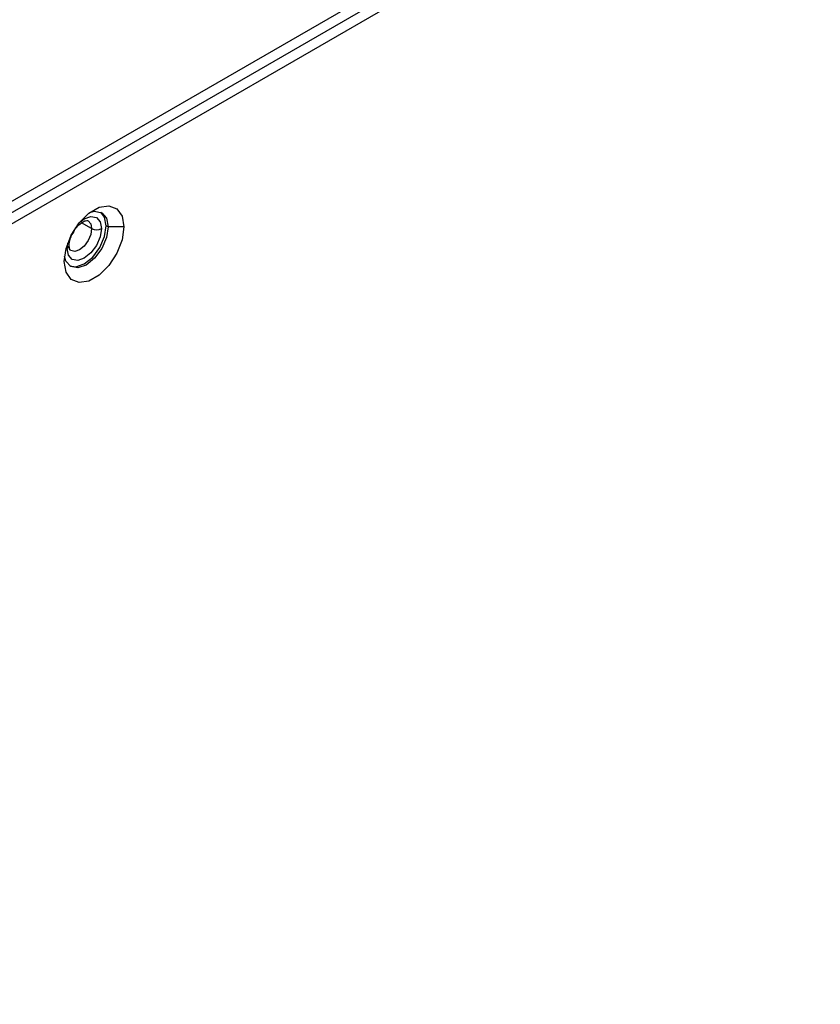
# Model space of a CAD drawing. Header units: millimetres. Extents: x 0 to 1118, y 0 to 864.
# Tile 371 of 397: x 1017 to 1023, y 707 to 714. Entities that reach past the tile are written whole.
import ezdxf

# ---------------------------------------------------------------- set-up
doc = ezdxf.new("R2010")
doc.units = ezdxf.units.MM

msp = doc.modelspace()

# ---------------------------------------------------------------- linework, layer by layer
at = {"color": 7, "linetype": 'Continuous', "lineweight": 25}
for p, q in [((1007.2518, 706.8157), (1037.5018, 724.2787)), ((1037.5726, 724.2379), (1007.2518, 706.734)), ((1017.7283, 712.3566), (1017.7142, 712.3647)), ((1017.8415, 712.3566), (1017.7283, 712.3566))]:
    msp.add_line(p, q, dxfattribs=at)
at = {"color": 8, "linetype": 'Continuous', "lineweight": 25}
for p, q in [((1007.2518, 706.8965), (1037.2544, 724.2166)), ((1017.6081, 712.3443), (1017.5355, 712.3863)), ((1017.4313, 712.2015), (1017.435, 712.238))]:
    msp.add_line(p, q, dxfattribs=at)
at = {"color": 7, "linetype": 'Continuous', "lineweight": 25, "flags": 128}
for points in [[(1017.4101, 712.1076), (1017.4231, 712.2003), (1017.4606, 712.2968), (1017.518, 712.3855), (1017.5883, 712.4557), (1017.6632, 712.499), (1017.7336, 712.51), (1017.791, 712.4875), (1017.8284, 712.4342), (1017.8415, 712.3566)], [(1017.5953, 712.461), (1017.6301, 712.4696), (1017.6817, 712.4596), (1017.7162, 712.4199), (1017.7283, 712.3566)], [(1017.7142, 712.3647), (1017.7021, 712.4281), (1017.6744, 712.4633)], [(1017.8415, 712.3566), (1017.8284, 712.2639), (1017.791, 712.1674), (1017.7336, 712.0786), (1017.6632, 712.0084), (1017.5883, 711.9652), (1017.518, 711.9541), (1017.4606, 711.9766), (1017.4231, 712.0299), (1017.4101, 712.1076)], [(1017.7283, 712.3566), (1017.7162, 712.2793), (1017.6817, 712.1998), (1017.6301, 712.1301), (1017.5692, 712.081), (1017.5083, 712.0598), (1017.4567, 712.0699), (1017.4222, 712.1096), (1017.4123, 712.144)], [(1017.4499, 712.0743), (1017.4942, 712.068), (1017.5551, 712.0892), (1017.616, 712.1383), (1017.6676, 712.2079), (1017.7021, 712.2874), (1017.7142, 712.3647)], [(1017.6788, 712.3443), (1017.6694, 712.2842), (1017.6426, 712.2224), (1017.6024, 712.1682), (1017.5551, 712.13), (1017.5077, 712.1135), (1017.4676, 712.1213), (1017.4407, 712.1522), (1017.4313, 712.2015)], [(1017.49, 712.3472), (1017.4762, 712.3184), (1017.4582, 712.2921)]]:
    msp.add_lwpolyline(points, dxfattribs=at)
at = {"color": 8, "linetype": 'Continuous', "lineweight": 25, "flags": 128}
for points in [[(1017.5252, 712.3943), (1017.5551, 712.4158), (1017.6024, 712.4323), (1017.6426, 712.4245), (1017.6694, 712.3936), (1017.6788, 712.3443)], [(1017.5822, 712.4016), (1017.5822, 712.4016), (1017.6014, 712.3795), (1017.6081, 712.3443)], [(1017.6081, 712.3443), (1017.6014, 712.3014), (1017.5822, 712.2572), (1017.5535, 712.2185), (1017.5197, 712.1912), (1017.4859, 712.1795), (1017.4573, 712.185)]]:
    msp.add_lwpolyline(points, dxfattribs=at)
at = {"color": 7, "linetype": 'Continuous', "lineweight": 25}
msp.add_arc((1017.6435, 712.4126), 0.0769, 242.60967, 297.39033, dxfattribs=at)
at = {"color": 8, "linetype": 'Continuous', "lineweight": 25}
msp.add_arc((1017.4209, 712.2244), 0.0253, 294.44155, 353.54143, dxfattribs=at)
at = {"color": 7, "linetype": 'Continuous', "lineweight": 25}
for points, knots in [([(1017.446, 712.2219), (1017.4464, 712.2297), (1017.4474, 712.2486), (1017.4582, 712.2861), (1017.4794, 712.3282), (1017.5085, 712.3657), (1017.5398, 712.3918), (1017.5663, 712.4033), (1017.5792, 712.4033), (1017.581, 712.4019), (1017.5818, 712.4012)], [0, 0, 0, 0, 0.092224, 0.224245, 0.364074, 0.50708, 0.647404, 0.780217, 0.907675, 1, 1, 1, 1]), ([(1017.4576, 712.1854), (1017.457, 712.1856), (1017.4545, 712.1864), (1017.4486, 712.1935), (1017.4468, 712.213), (1017.446, 712.2219)], [0, 0, 0, 0, 0.173172, 0.624325, 1, 1, 1, 1])]:
    msp.add_open_spline(points, degree=3, knots=knots, dxfattribs=at)

doc.saveas('drawing.dxf')
